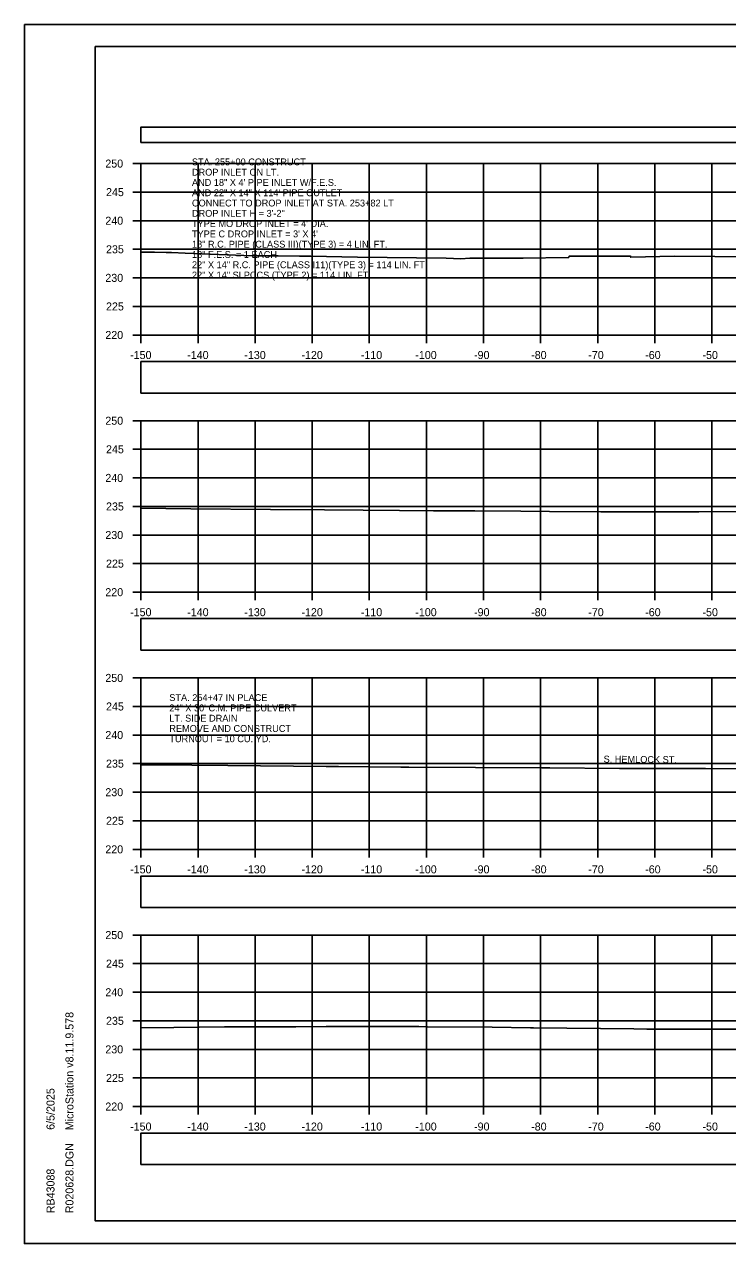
# Model space of a CAD drawing. Extents: x 1369627 to 1374022, y 380035 to 398173.
# Drawn here: x 1371928.1 to 1372051.3, y 391985.7 to 392199 of the extents above; entities that cross this region are included whole.
import ezdxf

# ---------------------------------------------------------------- set-up
doc = ezdxf.new("R2010")
doc.units = 0
for name, color, linetype in [('Default', 7, 'Continuous'), ('R_Alt Surface', 7, 'Continuous'), ('R_Axis', 7, 'Continuous'), ('R_Axis Annot', 7, 'Continuous'), ('R_Border', 7, 'Continuous'), ('R_Exist Surface', 7, 'Continuous'), ('R_Grid', 7, 'Continuous'), ('R_No Plot', 7, 'Continuous'), ('R_Water', 7, 'Continuous'), ('R_Water Annot', 7, 'Continuous')]:
    doc.layers.add(name, color=color, linetype=linetype)

msp = doc.modelspace()

# ---------------------------------------------------------------- linework, layer by layer
at = {"layer": 'Default'}
for points in [[(1371948.53, 392178.36), (1372248.53, 392178.36), (1372248.53, 392181.06), (1371948.53, 392181.06)], [(1371948.53, 392134.53), (1372248.53, 392134.53), (1372248.53, 392140.05), (1371948.53, 392140.05)], [(1371948.53, 392089.55), (1372248.53, 392089.55), (1372248.53, 392095.07), (1371948.53, 392095.07)], [(1371948.53, 392044.5), (1372248.53, 392044.5), (1372248.53, 392050.02), (1371948.53, 392050.02)], [(1371948.53, 391999.53), (1372248.53, 391999.53), (1372248.53, 392005.05), (1371948.53, 392005.05)]]:
    msp.add_lwpolyline(points, close=True, dxfattribs=at)
at = {"layer": 'R_Axis'}
for p, q in [((1371947.13, 392174.69), (1371948.53, 392174.69)), ((1371948.53, 392144.69), (1371948.53, 392174.69)), ((1371947.13, 392169.69), (1371948.53, 392169.69)), ((1371947.13, 392164.69), (1371948.53, 392164.69)), ((1371947.13, 392159.69), (1371948.53, 392159.69)), ((1371947.13, 392154.69), (1371948.53, 392154.69)), ((1371947.13, 392149.69), (1371948.53, 392149.69)), ((1371947.13, 392144.69), (1371948.53, 392144.69)), ((1371948.53, 392144.69), (1372248.53, 392144.69)), ((1371948.53, 392143.29), (1371948.53, 392144.69)), ((1371958.53, 392143.29), (1371958.53, 392144.69)), ((1371968.53, 392143.29), (1371968.53, 392144.69)), ((1371978.53, 392143.29), (1371978.53, 392144.69)), ((1371988.53, 392143.29), (1371988.53, 392144.69)), ((1371998.53, 392143.29), (1371998.53, 392144.69)), ((1372008.53, 392143.29), (1372008.53, 392144.69)), ((1372018.53, 392143.29), (1372018.53, 392144.69)), ((1372028.53, 392143.29), (1372028.53, 392144.69)), ((1372038.53, 392143.29), (1372038.53, 392144.69)), ((1372048.53, 392143.29), (1372048.53, 392144.69)), ((1371947.13, 392129.69), (1371948.53, 392129.69)), ((1371948.53, 392099.69), (1371948.53, 392129.69)), ((1371947.13, 392124.69), (1371948.53, 392124.69)), ((1371947.13, 392119.69), (1371948.53, 392119.69)), ((1371947.13, 392114.69), (1371948.53, 392114.69)), ((1371947.13, 392109.69), (1371948.53, 392109.69)), ((1371947.13, 392104.69), (1371948.53, 392104.69)), ((1371947.13, 392099.69), (1371948.53, 392099.69)), ((1371948.53, 392099.69), (1372248.53, 392099.69)), ((1371948.53, 392098.29), (1371948.53, 392099.69)), ((1371958.53, 392098.29), (1371958.53, 392099.69)), ((1371968.53, 392098.29), (1371968.53, 392099.69)), ((1371978.53, 392098.29), (1371978.53, 392099.69)), ((1371988.53, 392098.29), (1371988.53, 392099.69)), ((1371998.53, 392098.29), (1371998.53, 392099.69)), ((1372008.53, 392098.29), (1372008.53, 392099.69)), ((1372018.53, 392098.29), (1372018.53, 392099.69)), ((1372028.53, 392098.29), (1372028.53, 392099.69)), ((1372038.53, 392098.29), (1372038.53, 392099.69)), ((1372048.53, 392098.29), (1372048.53, 392099.69)), ((1371947.13, 392084.69), (1371948.53, 392084.69)), ((1371948.53, 392054.69), (1371948.53, 392084.69)), ((1371947.13, 392079.69), (1371948.53, 392079.69)), ((1371947.13, 392074.69), (1371948.53, 392074.69)), ((1371947.13, 392069.69), (1371948.53, 392069.69)), ((1371947.13, 392064.69), (1371948.53, 392064.69)), ((1371947.13, 392059.69), (1371948.53, 392059.69)), ((1371947.13, 392054.69), (1371948.53, 392054.69)), ((1371948.53, 392054.69), (1372248.53, 392054.69)), ((1371948.53, 392053.29), (1371948.53, 392054.69)), ((1371958.53, 392053.29), (1371958.53, 392054.69)), ((1371968.53, 392053.29), (1371968.53, 392054.69)), ((1371978.53, 392053.29), (1371978.53, 392054.69)), ((1371988.53, 392053.29), (1371988.53, 392054.69)), ((1371998.53, 392053.29), (1371998.53, 392054.69)), ((1372008.53, 392053.29), (1372008.53, 392054.69)), ((1372018.53, 392053.29), (1372018.53, 392054.69)), ((1372028.53, 392053.29), (1372028.53, 392054.69)), ((1372038.53, 392053.29), (1372038.53, 392054.69)), ((1372048.53, 392053.29), (1372048.53, 392054.69)), ((1371947.13, 392039.69), (1371948.53, 392039.69)), ((1371948.53, 392009.69), (1371948.53, 392039.69)), ((1371947.13, 392034.69), (1371948.53, 392034.69)), ((1371947.13, 392029.69), (1371948.53, 392029.69)), ((1371947.13, 392024.69), (1371948.53, 392024.69)), ((1371947.13, 392019.69), (1371948.53, 392019.69)), ((1371947.13, 392014.69), (1371948.53, 392014.69)), ((1371947.13, 392009.69), (1371948.53, 392009.69)), ((1371948.53, 392009.69), (1372248.53, 392009.69)), ((1371948.53, 392008.29), (1371948.53, 392009.69)), ((1371958.53, 392008.29), (1371958.53, 392009.69)), ((1371968.53, 392008.29), (1371968.53, 392009.69)), ((1371978.53, 392008.29), (1371978.53, 392009.69)), ((1371988.53, 392008.29), (1371988.53, 392009.69)), ((1371998.53, 392008.29), (1371998.53, 392009.69)), ((1372008.53, 392008.29), (1372008.53, 392009.69)), ((1372018.53, 392008.29), (1372018.53, 392009.69)), ((1372028.53, 392008.29), (1372028.53, 392009.69)), ((1372038.53, 392008.29), (1372038.53, 392009.69)), ((1372048.53, 392008.29), (1372048.53, 392009.69))]:
    msp.add_line(p, q, dxfattribs=at)
at = {"layer": 'R_Border'}
for p, q in [((1371940.53, 392195.15), (1372256.71, 392195.15)), ((1371940.53, 391989.69), (1371940.53, 392195.15)), ((1371940.53, 391989.69), (1371940.53, 391989.69)), ((1372256.71, 391989.69), (1371940.53, 391989.69))]:
    msp.add_line(p, q, dxfattribs=at)
at = {"layer": 'R_Exist Surface'}
for points in [[(1371948.53, 392159.18), (1371950.89, 392159.17), (1371952.96, 392159.13), (1371953.91, 392159.13), (1371956.26, 392159.01), (1371968.02, 392158.57), (1371971.46, 392158.54), (1371972.59, 392158.53), (1371976.28, 392158.49), (1371978.26, 392158.49), (1371986.46, 392158.29), (1372001.98, 392158.16), (1372004.56, 392158.03), (1372006.15, 392158.13), (1372015.48, 392158.11), (1372023.38, 392158.28), (1372023.44, 392158.28), (1372023.51, 392158.47), (1372032.62, 392158.46), (1372034.24, 392158.5), (1372034.31, 392158.3), (1372041.97, 392158.48), (1372056.1, 392158.34)], [(1371948.53, 392114.38), (1371957.28, 392114.29), (1371971.22, 392114.16), (1371980.66, 392114.07), (1371987.45, 392114.02), (1371993.84, 392113.98), (1371999.79, 392113.94), (1372006.99, 392113.9), (1372015.08, 392113.85), (1372020.1, 392113.82), (1372029.06, 392113.76), (1372033.19, 392113.74), (1372043.12, 392113.76), (1372046.24, 392113.76), (1372057.32, 392113.79)], [(1371948.53, 392069.5), (1371948.91, 392069.5), (1371957.45, 392069.42), (1371963.74, 392069.36), (1371980.98, 392069.18), (1371983.14, 392069.17), (1371994.06, 392069.1), (1371995.46, 392069.09), (1372007.11, 392069.02), (1372018.76, 392068.95), (1372020.06, 392068.94), (1372020.14, 392068.94), (1372032.35, 392068.84), (1372033.23, 392068.83), (1372044.07, 392068.81), (1372047.39, 392068.82), (1372057.74, 392068.8)], [(1371948.53, 392023.48), (1371954.31, 392023.53), (1371963.17, 392023.65), (1371975.64, 392023.65), (1371980.96, 392023.71), (1371997.19, 392023.67), (1371998.71, 392023.64), (1372010.04, 392023.57), (1372016.75, 392023.48), (1372017.27, 392023.48), (1372034.84, 392023.27), (1372037.12, 392023.25), (1372048.88, 392023.25), (1372053.1, 392023.22)]]:
    msp.add_lwpolyline(points, dxfattribs=at)
at = {"layer": 'R_Grid'}
for p, q in [((1371948.53, 392174.69), (1372248.53, 392174.69)), ((1371948.53, 392144.69), (1371948.53, 392174.69)), ((1371958.53, 392144.69), (1371958.53, 392174.69)), ((1371968.53, 392144.69), (1371968.53, 392174.69)), ((1371978.53, 392144.69), (1371978.53, 392174.69)), ((1371988.53, 392144.69), (1371988.53, 392174.69)), ((1371998.53, 392144.69), (1371998.53, 392174.69)), ((1372008.53, 392144.69), (1372008.53, 392174.69)), ((1372018.53, 392144.69), (1372018.53, 392174.69)), ((1372028.53, 392144.69), (1372028.53, 392174.69)), ((1372038.53, 392144.69), (1372038.53, 392174.69)), ((1372048.53, 392144.69), (1372048.53, 392174.69)), ((1371948.53, 392169.69), (1372248.53, 392169.69)), ((1371948.53, 392164.69), (1372248.53, 392164.69)), ((1371948.53, 392159.69), (1372248.53, 392159.69)), ((1371948.53, 392154.69), (1372248.53, 392154.69)), ((1371948.53, 392149.69), (1372248.53, 392149.69)), ((1371948.53, 392144.69), (1372248.53, 392144.69)), ((1371948.53, 392129.69), (1372248.53, 392129.69)), ((1371948.53, 392099.69), (1371948.53, 392129.69)), ((1371958.53, 392099.69), (1371958.53, 392129.69)), ((1371968.53, 392099.69), (1371968.53, 392129.69)), ((1371978.53, 392099.69), (1371978.53, 392129.69)), ((1371988.53, 392099.69), (1371988.53, 392129.69)), ((1371998.53, 392099.69), (1371998.53, 392129.69)), ((1372008.53, 392099.69), (1372008.53, 392129.69)), ((1372018.53, 392099.69), (1372018.53, 392129.69)), ((1372028.53, 392099.69), (1372028.53, 392129.69)), ((1372038.53, 392099.69), (1372038.53, 392129.69)), ((1372048.53, 392099.69), (1372048.53, 392129.69)), ((1371948.53, 392124.69), (1372248.53, 392124.69)), ((1371948.53, 392119.69), (1372248.53, 392119.69)), ((1371948.53, 392114.69), (1372248.53, 392114.69)), ((1371948.53, 392109.69), (1372248.53, 392109.69)), ((1371948.53, 392104.69), (1372248.53, 392104.69)), ((1371948.53, 392099.69), (1372248.53, 392099.69)), ((1371948.53, 392084.69), (1372248.53, 392084.69)), ((1371948.53, 392054.69), (1371948.53, 392084.69)), ((1371958.53, 392054.69), (1371958.53, 392084.69)), ((1371968.53, 392054.69), (1371968.53, 392084.69)), ((1371978.53, 392054.69), (1371978.53, 392084.69)), ((1371988.53, 392054.69), (1371988.53, 392084.69)), ((1371998.53, 392054.69), (1371998.53, 392084.69)), ((1372008.53, 392054.69), (1372008.53, 392084.69)), ((1372018.53, 392054.69), (1372018.53, 392084.69)), ((1372028.53, 392054.69), (1372028.53, 392084.69)), ((1372038.53, 392054.69), (1372038.53, 392084.69)), ((1372048.53, 392054.69), (1372048.53, 392084.69)), ((1371948.53, 392079.69), (1372248.53, 392079.69)), ((1371948.53, 392074.69), (1372248.53, 392074.69)), ((1371948.53, 392069.69), (1372248.53, 392069.69)), ((1371948.53, 392064.69), (1372248.53, 392064.69)), ((1371948.53, 392059.69), (1372248.53, 392059.69)), ((1371948.53, 392054.69), (1372248.53, 392054.69)), ((1371948.53, 392039.69), (1372248.53, 392039.69)), ((1371948.53, 392009.69), (1371948.53, 392039.69)), ((1371958.53, 392009.69), (1371958.53, 392039.69)), ((1371968.53, 392009.69), (1371968.53, 392039.69)), ((1371978.53, 392009.69), (1371978.53, 392039.69)), ((1371988.53, 392009.69), (1371988.53, 392039.69)), ((1371998.53, 392009.69), (1371998.53, 392039.69)), ((1372008.53, 392009.69), (1372008.53, 392039.69)), ((1372018.53, 392009.69), (1372018.53, 392039.69)), ((1372028.53, 392009.69), (1372028.53, 392039.69)), ((1372038.53, 392009.69), (1372038.53, 392039.69)), ((1372048.53, 392009.69), (1372048.53, 392039.69)), ((1371948.53, 392034.69), (1372248.53, 392034.69)), ((1371948.53, 392029.69), (1372248.53, 392029.69)), ((1371948.53, 392024.69), (1372248.53, 392024.69)), ((1371948.53, 392019.69), (1372248.53, 392019.69)), ((1371948.53, 392014.69), (1372248.53, 392014.69)), ((1371948.53, 392009.69), (1372248.53, 392009.69))]:
    msp.add_line(p, q, dxfattribs=at)
at = {"layer": 'R_No Plot'}
for p, q in [((1371928.13, 392199.04), (1372261.46, 392199.04)), ((1371928.13, 391985.71), (1372261.46, 391985.71))]:
    msp.add_line(p, q, dxfattribs=at)
for points in [[(1371928.12, 392199.04), (1372261.46, 392199.04), (1372261.46, 391985.7), (1371928.12, 391985.7)], [(1372174.45, 392195.15), (1372194.07, 392195.15), (1372194.07, 392185.27), (1372210.18, 392185.27), (1372233.38, 392185.27), (1372233.38, 392152.6), (1372256.59, 392152.6), (1372256.71, 391989.69), (1371940.53, 391989.69), (1371940.53, 392195.15)]]:
    msp.add_lwpolyline(points, close=True, dxfattribs=at)

# ---------------------------------------------------------------- texts
at = {"layer": 'R_Alt Surface'}
msp.add_text('S. HEMLOCK ST.', height=1.2, rotation=359.5795, dxfattribs=at).set_placement((1372029.55, 392069.88))
at = {"layer": 'R_Axis Annot'}
for s, p in [('250', (1371942.3, 392173.99)), ('245', (1371942.42, 392168.99)), ('240', (1371942.3, 392163.99)), ('235', (1371942.42, 392158.99)), ('230', (1371942.3, 392153.99)), ('225', (1371942.42, 392148.99)), ('220', (1371942.3, 392143.99)), ('-150', (1371946.64, 392140.49)), ('-140', (1371956.64, 392140.49)), ('-130', (1371966.64, 392140.49)), ('-120', (1371976.64, 392140.49)), ('-110', (1371987.04, 392140.49)), ('-100', (1371996.58, 392140.49)), ('-90', (1372006.87, 392140.49)), ('-80', (1372016.87, 392140.49)), ('-70', (1372026.87, 392140.49)), ('-60', (1372036.84, 392140.49)), ('-50', (1372046.87, 392140.49)), ('250', (1371942.3, 392128.99)), ('245', (1371942.42, 392123.99)), ('240', (1371942.3, 392118.99)), ('235', (1371942.42, 392113.99)), ('230', (1371942.3, 392108.99)), ('225', (1371942.42, 392103.99)), ('220', (1371942.3, 392098.99)), ('-150', (1371946.64, 392095.49)), ('-140', (1371956.64, 392095.49)), ('-130', (1371966.64, 392095.49)), ('-120', (1371976.64, 392095.49)), ('-110', (1371987.04, 392095.49)), ('-100', (1371996.58, 392095.49)), ('-90', (1372006.87, 392095.49)), ('-80', (1372016.87, 392095.49)), ('-70', (1372026.87, 392095.49)), ('-60', (1372036.84, 392095.49)), ('-50', (1372046.87, 392095.49)), ('250', (1371942.3, 392083.99)), ('245', (1371942.42, 392078.99)), ('240', (1371942.3, 392073.99)), ('235', (1371942.42, 392068.99)), ('230', (1371942.3, 392063.99)), ('225', (1371942.42, 392058.99)), ('220', (1371942.3, 392053.99)), ('-150', (1371946.64, 392050.49)), ('-140', (1371956.64, 392050.49)), ('-130', (1371966.64, 392050.49)), ('-120', (1371976.64, 392050.49)), ('-110', (1371987.04, 392050.49)), ('-100', (1371996.58, 392050.49)), ('-90', (1372006.87, 392050.49)), ('-80', (1372016.87, 392050.49)), ('-70', (1372026.87, 392050.49)), ('-60', (1372036.84, 392050.49)), ('-50', (1372046.87, 392050.49)), ('250', (1371942.3, 392038.99)), ('245', (1371942.42, 392033.99)), ('240', (1371942.3, 392028.99)), ('235', (1371942.42, 392023.99)), ('230', (1371942.3, 392018.99)), ('225', (1371942.42, 392013.99)), ('220', (1371942.3, 392008.99)), ('-150', (1371946.64, 392005.49)), ('-140', (1371956.64, 392005.49)), ('-130', (1371966.64, 392005.49)), ('-120', (1371976.64, 392005.49)), ('-110', (1371987.04, 392005.49)), ('-100', (1371996.58, 392005.49)), ('-90', (1372006.87, 392005.49)), ('-80', (1372016.87, 392005.49)), ('-70', (1372026.87, 392005.49)), ('-60', (1372036.84, 392005.49)), ('-50', (1372046.87, 392005.49))]:
    msp.add_text(s, height=1.4, dxfattribs=at).set_placement(p)
at = {"layer": 'R_Border'}
for s, p in [('MicroStation v8.11.9.578', (1371936.72, 392005.54)), ('6/5/2025', (1371933.4, 392005.61)), ('R020628.DGN', (1371936.72, 391991.01)), ('RB43088', (1371933.4, 391991.01))]:
    msp.add_text(s, height=1.4, rotation=90, dxfattribs=at).set_placement(p)
at = {"layer": 'R_Water'}
for s, p in [('STA. 254+47 IN PLACE', (1371953.51, 392080.64)), ('24" X 30\' C.M. PIPE CULVERT', (1371953.51, 392078.84)), ('LT. SIDE DRAIN', (1371953.51, 392077.04)), ('REMOVE AND CONSTRUCT', (1371953.51, 392075.24)), ('TURNOUT = 10 CU. YD.', (1371953.51, 392073.44))]:
    msp.add_text(s, height=1.2, dxfattribs=at).set_placement(p)
at = {"layer": 'R_Water Annot'}
for s, p in [('STA. 255+00 CONSTRUCT', (1371957.47, 392174.38)), ('DROP INLET ON LT.', (1371957.47, 392172.58)), ('AND 18" X 4\' PIPE INLET W/F.E.S.', (1371957.47, 392170.78)), ('AND 22" X 14" X 114\' PIPE OUTLET', (1371957.47, 392168.98)), ('CONNECT TO DROP INLET AT STA. 253+82 LT', (1371957.47, 392167.18)), ('DROP INLET H = 3\'-2"', (1371957.47, 392165.38)), ("TYPE MO DROP INLET = 4' DIA.", (1371957.47, 392163.58)), ("TYPE C DROP INLET = 3' X 4'", (1371957.47, 392161.78)), ('18" R.C. PIPE (CLASS III)(TYPE 3) = 4 LIN. FT.', (1371957.47, 392159.98)), ('18" F.E.S. = 1 EACH', (1371957.47, 392158.18)), ('22" X 14" R.C. PIPE (CLASS I11)(TYPE 3) = 114 LIN. FT.', (1371957.47, 392156.38)), ('22" X 14" SLPCCS (TYPE 2) = 114 LIN. FT.', (1371957.47, 392154.58))]:
    msp.add_text(s, height=1.2, dxfattribs=at).set_placement(p)

doc.saveas('drawing.dxf')
